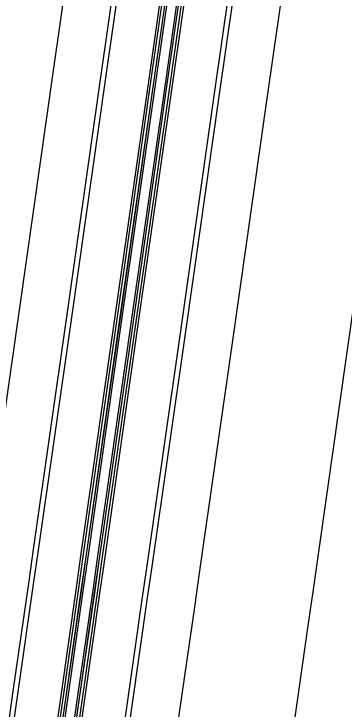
# Model space of a CAD drawing. Extents: x 1797478 to 1808916, y 246529 to 250952.
# Drawn here: x 1797943.9 to 1797978.4, y 249574.1 to 249646.6 of the extents above; entities that cross this region are included whole.
import ezdxf

# ---------------------------------------------------------------- set-up
doc = ezdxf.new("R2010")
doc.units = 0
for name, color, linetype in [('1', 7, 'Continuous'), ('DRAINAGE', 7, 'Continuous'), ('EDPV-LINE', 7, 'Continuous'), ('SHDR-UPAV', 7, 'Continuous')]:
    doc.layers.add(name, color=color, linetype=linetype)

msp = doc.modelspace()

# ---------------------------------------------------------------- linework, layer by layer
for points in [[(1797891.473, 249244.754), (1797895.01, 249269.503), (1797898.546, 249294.251), (1797902.082, 249319), (1797905.618, 249343.749), (1797909.154, 249368.497), (1797912.69, 249393.246), (1797916.227, 249417.994), (1797919.763, 249442.743), (1797923.299, 249467.492), (1797923.817, 249471.122), (1797926.835, 249492.24), (1797930.371, 249516.989), (1797933.907, 249541.738), (1797937.443, 249566.486), (1797938.902, 249576.691), (1797940.544, 249588.186), (1797940.98, 249591.235), (1797944.516, 249615.984), (1797948.052, 249640.732), (1797950.268, 249656.243), (1797951.588, 249665.481), (1797951.99, 249668.29), (1797955.124, 249690.23)], [(1797891.473, 249244.754), (1797895.01, 249269.503), (1797898.546, 249294.251), (1797902.082, 249319), (1797905.618, 249343.749), (1797909.154, 249368.497), (1797912.69, 249393.246), (1797916.227, 249417.994), (1797919.763, 249442.743), (1797923.299, 249467.492), (1797923.817, 249471.122), (1797926.835, 249492.24), (1797930.371, 249516.989), (1797933.907, 249541.738), (1797937.443, 249566.486), (1797938.902, 249576.691), (1797940.544, 249588.186), (1797940.98, 249591.235), (1797944.516, 249615.984), (1797948.052, 249640.732), (1797950.268, 249656.243), (1797951.588, 249665.481), (1797951.99, 249668.29), (1797955.124, 249690.23)], [(1797891.473, 249244.754), (1797895.01, 249269.503), (1797898.546, 249294.251), (1797902.082, 249319), (1797905.618, 249343.749), (1797909.154, 249368.497), (1797912.69, 249393.246), (1797916.227, 249417.994), (1797919.763, 249442.743), (1797923.299, 249467.492), (1797923.817, 249471.122), (1797926.835, 249492.24), (1797930.371, 249516.989), (1797933.907, 249541.738), (1797937.443, 249566.486), (1797938.902, 249576.691), (1797940.544, 249588.186), (1797940.98, 249591.235), (1797944.516, 249615.984), (1797948.052, 249640.732), (1797950.268, 249656.243), (1797951.588, 249665.481), (1797951.99, 249668.29), (1797955.124, 249690.23)], [(1797891.473, 249244.754), (1797895.01, 249269.503), (1797898.546, 249294.251), (1797902.082, 249319), (1797905.618, 249343.749), (1797909.154, 249368.497), (1797912.69, 249393.246), (1797916.227, 249417.994), (1797919.763, 249442.743), (1797923.299, 249467.492), (1797923.817, 249471.122), (1797926.835, 249492.24), (1797930.371, 249516.989), (1797933.907, 249541.738), (1797937.443, 249566.486), (1797938.902, 249576.691), (1797940.544, 249588.186), (1797940.98, 249591.235), (1797944.516, 249615.984), (1797948.052, 249640.732), (1797950.268, 249656.243), (1797951.588, 249665.481), (1797951.99, 249668.29), (1797955.124, 249690.23)], [(1797896.423, 249244.047), (1797899.959, 249268.795), (1797903.495, 249293.544), (1797907.032, 249318.293), (1797910.568, 249343.041), (1797914.104, 249367.79), (1797917.64, 249392.539), (1797921.176, 249417.287), (1797924.712, 249442.036), (1797928.249, 249466.785), (1797928.767, 249470.414), (1797931.785, 249491.533), (1797935.321, 249516.282), (1797938.857, 249541.03), (1797942.393, 249565.779), (1797943.851, 249575.984), (1797945.494, 249587.479), (1797945.929, 249590.528), (1797949.466, 249615.276), (1797953.002, 249640.025), (1797955.218, 249655.536), (1797956.538, 249664.774), (1797956.939, 249667.583), (1797960.074, 249689.522)], [(1797896.939, 249243.973), (1797900.475, 249268.722), (1797904.011, 249293.47), (1797907.547, 249318.219), (1797911.083, 249342.968), (1797914.62, 249367.716), (1797918.156, 249392.465), (1797921.692, 249417.214), (1797925.228, 249441.962), (1797928.764, 249466.711), (1797929.283, 249470.341), (1797932.3, 249491.459), (1797935.836, 249516.208), (1797939.373, 249540.957), (1797942.909, 249565.705), (1797944.367, 249575.91), (1797946.009, 249587.405), (1797946.445, 249590.454), (1797949.981, 249615.203), (1797953.517, 249639.951), (1797955.734, 249655.462), (1797957.053, 249664.7), (1797957.455, 249667.51), (1797960.59, 249689.449)], [(1797901.62, 249243.304), (1797905.156, 249268.053), (1797908.693, 249292.801), (1797912.229, 249317.55), (1797915.765, 249342.299), (1797919.301, 249367.047), (1797922.837, 249391.796), (1797926.373, 249416.545), (1797929.91, 249441.293), (1797933.446, 249466.042), (1797933.964, 249469.672), (1797936.982, 249490.791), (1797940.518, 249515.539), (1797944.054, 249540.288), (1797947.59, 249565.037), (1797949.049, 249575.241), (1797950.689, 249586.736), (1797951.124, 249589.786), (1797954.655, 249614.535), (1797958.187, 249639.284), (1797960.4, 249654.796), (1797961.718, 249664.034), (1797962.119, 249666.843), (1797965.25, 249688.783)], [(1797901.909, 249243.263), (1797905.445, 249268.011), (1797908.981, 249292.76), (1797912.518, 249317.509), (1797916.054, 249342.257), (1797919.59, 249367.006), (1797923.126, 249391.755), (1797926.662, 249416.503), (1797930.198, 249441.252), (1797933.735, 249466.001), (1797934.253, 249469.63), (1797937.271, 249490.749), (1797940.807, 249515.498), (1797944.343, 249540.247), (1797947.879, 249564.995), (1797949.337, 249575.2), (1797950.98, 249586.695), (1797951.415, 249589.744), (1797954.951, 249614.493), (1797958.488, 249639.241), (1797960.704, 249654.752), (1797962.024, 249663.99), (1797962.425, 249666.799), (1797965.56, 249688.738)], [(1797901.917, 249243.262), (1797905.453, 249268.01), (1797908.99, 249292.759), (1797912.526, 249317.508), (1797916.062, 249342.256), (1797919.598, 249367.005), (1797923.134, 249391.754), (1797926.67, 249416.502), (1797930.207, 249441.251), (1797933.743, 249465.999), (1797934.261, 249469.629), (1797937.279, 249490.748), (1797940.815, 249515.497), (1797944.351, 249540.245), (1797947.887, 249564.994), (1797949.346, 249575.199), (1797950.986, 249586.694), (1797951.421, 249589.743), (1797954.952, 249614.492), (1797958.484, 249639.242), (1797960.697, 249654.753), (1797962.015, 249663.991), (1797962.416, 249666.801), (1797965.547, 249688.74)], [(1797902.115, 249243.233), (1797905.651, 249267.982), (1797909.188, 249292.731), (1797912.724, 249317.479), (1797916.26, 249342.228), (1797919.796, 249366.977), (1797923.332, 249391.725), (1797926.868, 249416.474), (1797930.405, 249441.223), (1797933.941, 249465.971), (1797934.459, 249469.601), (1797937.477, 249490.72), (1797941.013, 249515.468), (1797944.549, 249540.217), (1797948.085, 249564.966), (1797949.544, 249575.171), (1797951.186, 249586.665), (1797951.622, 249589.714), (1797955.158, 249614.463), (1797958.694, 249639.212), (1797960.91, 249654.723), (1797962.23, 249663.96), (1797962.631, 249666.77), (1797965.766, 249688.709)], [(1797903.105, 249243.092), (1797906.641, 249267.841), (1797910.178, 249292.589), (1797913.714, 249317.338), (1797917.25, 249342.087), (1797920.786, 249366.835), (1797924.322, 249391.584), (1797927.858, 249416.332), (1797931.395, 249441.081), (1797934.931, 249465.83), (1797935.449, 249469.46), (1797938.467, 249490.578), (1797942.003, 249515.327), (1797945.539, 249540.076), (1797949.075, 249564.824), (1797950.533, 249575.029), (1797952.176, 249586.524), (1797952.612, 249589.573), (1797956.148, 249614.322), (1797959.684, 249639.07), (1797961.9, 249654.581), (1797963.22, 249663.819), (1797963.621, 249666.628), (1797966.756, 249688.568)], [(1797903.303, 249243.064), (1797906.839, 249267.812), (1797910.376, 249292.561), (1797913.912, 249317.31), (1797917.448, 249342.058), (1797920.984, 249366.807), (1797924.52, 249391.556), (1797928.056, 249416.304), (1797931.593, 249441.053), (1797935.129, 249465.801), (1797935.647, 249469.431), (1797938.665, 249490.55), (1797942.201, 249515.299), (1797945.737, 249540.047), (1797949.273, 249564.796), (1797950.731, 249575.001), (1797952.374, 249586.496), (1797952.81, 249589.545), (1797956.346, 249614.293), (1797959.882, 249639.042), (1797962.098, 249654.553), (1797963.418, 249663.791), (1797963.819, 249666.6), (1797966.954, 249688.539)], [(1797903.311, 249243.062), (1797906.848, 249267.811), (1797910.384, 249292.56), (1797913.92, 249317.308), (1797917.456, 249342.057), (1797920.992, 249366.806), (1797924.528, 249391.554), (1797928.065, 249416.303), (1797931.601, 249441.052), (1797935.137, 249465.8), (1797935.656, 249469.43), (1797938.673, 249490.549), (1797942.209, 249515.298), (1797945.745, 249540.046), (1797949.282, 249564.795), (1797950.74, 249575), (1797952.382, 249586.494), (1797952.818, 249589.544), (1797956.354, 249614.292), (1797959.89, 249639.041), (1797962.106, 249654.552), (1797963.426, 249663.789), (1797963.828, 249666.599), (1797966.962, 249688.538)], [(1797903.6, 249243.021), (1797907.136, 249267.77), (1797910.673, 249292.519), (1797914.209, 249317.267), (1797917.745, 249342.016), (1797921.281, 249366.764), (1797924.817, 249391.513), (1797928.353, 249416.262), (1797931.89, 249441.01), (1797935.426, 249465.759), (1797935.944, 249469.389), (1797938.962, 249490.508), (1797942.498, 249515.256), (1797946.034, 249540.005), (1797949.57, 249564.754), (1797951.028, 249574.959), (1797952.671, 249586.453), (1797953.106, 249589.502), (1797956.643, 249614.251), (1797960.179, 249639), (1797962.395, 249654.511), (1797963.715, 249663.748), (1797964.116, 249666.558), (1797967.251, 249688.497)], [(1797908.282, 249242.352), (1797911.818, 249267.101), (1797915.354, 249291.85), (1797918.89, 249316.598), (1797922.426, 249341.347), (1797925.963, 249366.096), (1797929.499, 249390.844), (1797933.035, 249415.593), (1797936.571, 249440.341), (1797940.107, 249465.09), (1797940.626, 249468.72), (1797943.643, 249489.839), (1797947.18, 249514.587), (1797950.716, 249539.336), (1797954.252, 249564.085), (1797955.71, 249574.29), (1797957.352, 249585.784), (1797957.788, 249588.833), (1797961.324, 249613.582), (1797964.86, 249638.331), (1797967.077, 249653.842), (1797968.397, 249663.079), (1797968.798, 249665.889), (1797971.933, 249687.828)], [(1797908.797, 249242.279), (1797912.334, 249267.027), (1797915.87, 249291.776), (1797919.406, 249316.525), (1797922.942, 249341.273), (1797926.478, 249366.022), (1797930.014, 249390.77), (1797933.551, 249415.519), (1797937.087, 249440.268), (1797940.623, 249465.016), (1797941.142, 249468.646), (1797944.159, 249489.765), (1797947.695, 249514.514), (1797951.231, 249539.262), (1797954.768, 249564.011), (1797956.226, 249574.216), (1797957.868, 249585.711), (1797958.304, 249588.76), (1797961.84, 249613.508), (1797965.376, 249638.257), (1797967.592, 249653.768), (1797968.912, 249663.006), (1797969.314, 249665.815), (1797972.448, 249687.754)], [(1797913.747, 249241.571), (1797917.283, 249266.32), (1797920.819, 249291.069), (1797924.356, 249315.817), (1797927.892, 249340.566), (1797931.428, 249365.315), (1797934.964, 249390.063), (1797938.5, 249414.812), (1797942.036, 249439.561), (1797945.573, 249464.309), (1797946.091, 249467.939), (1797949.109, 249489.058), (1797952.645, 249513.807), (1797956.181, 249538.555), (1797959.717, 249563.304), (1797961.175, 249573.509), (1797962.818, 249585.003), (1797963.253, 249588.052), (1797966.79, 249612.801), (1797970.326, 249637.55), (1797972.542, 249653.061), (1797973.862, 249662.298), (1797974.263, 249665.108), (1797977.398, 249687.047)], [(1797913.747, 249241.571), (1797917.283, 249266.32), (1797920.819, 249291.069), (1797924.356, 249315.817), (1797927.892, 249340.566), (1797931.428, 249365.315), (1797934.964, 249390.063), (1797938.5, 249414.812), (1797942.036, 249439.561), (1797945.573, 249464.309), (1797946.091, 249467.939), (1797949.109, 249489.058), (1797952.645, 249513.807), (1797956.181, 249538.555), (1797959.717, 249563.304), (1797961.175, 249573.509), (1797962.818, 249585.003), (1797963.253, 249588.052), (1797966.79, 249612.801), (1797970.326, 249637.55), (1797972.542, 249653.061), (1797973.862, 249662.298), (1797974.263, 249665.108), (1797977.398, 249687.047)], [(1797913.747, 249241.571), (1797917.283, 249266.32), (1797920.819, 249291.069), (1797924.356, 249315.817), (1797927.892, 249340.566), (1797931.428, 249365.315), (1797934.964, 249390.063), (1797938.5, 249414.812), (1797942.036, 249439.561), (1797945.573, 249464.309), (1797946.091, 249467.939), (1797949.109, 249489.058), (1797952.645, 249513.807), (1797956.181, 249538.555), (1797959.717, 249563.304), (1797961.175, 249573.509), (1797962.818, 249585.003), (1797963.253, 249588.052), (1797966.79, 249612.801), (1797970.326, 249637.55), (1797972.542, 249653.061), (1797973.862, 249662.298), (1797974.263, 249665.108), (1797977.398, 249687.047)], [(1797913.747, 249241.571), (1797917.283, 249266.32), (1797920.819, 249291.069), (1797924.356, 249315.817), (1797927.892, 249340.566), (1797931.428, 249365.315), (1797934.964, 249390.063), (1797938.5, 249414.812), (1797942.036, 249439.561), (1797945.573, 249464.309), (1797946.091, 249467.939), (1797949.109, 249489.058), (1797952.645, 249513.807), (1797956.181, 249538.555), (1797959.717, 249563.304), (1797961.175, 249573.509), (1797962.818, 249585.003), (1797963.253, 249588.052), (1797966.79, 249612.801), (1797970.326, 249637.55), (1797972.542, 249653.061), (1797973.862, 249662.298), (1797974.263, 249665.108), (1797977.398, 249687.047)], [(1797913.747, 249241.571), (1797917.283, 249266.32), (1797920.819, 249291.069), (1797924.356, 249315.817), (1797927.892, 249340.566), (1797931.428, 249365.315), (1797934.964, 249390.063), (1797938.5, 249414.812), (1797942.036, 249439.561), (1797945.573, 249464.309), (1797946.091, 249467.939), (1797949.109, 249489.058), (1797952.645, 249513.807), (1797956.181, 249538.555), (1797959.717, 249563.304), (1797961.175, 249573.509), (1797962.818, 249585.003), (1797963.253, 249588.052), (1797966.79, 249612.801), (1797970.326, 249637.55), (1797972.542, 249653.061), (1797973.862, 249662.298), (1797974.263, 249665.108), (1797977.398, 249687.047)], [(1797925.627, 249239.874), (1797929.163, 249264.623), (1797932.699, 249289.371), (1797936.235, 249314.12), (1797939.771, 249338.869), (1797943.307, 249363.617), (1797946.843, 249388.366), (1797950.38, 249413.115), (1797953.916, 249437.863), (1797957.452, 249462.612), (1797957.971, 249466.242), (1797960.988, 249487.36), (1797964.524, 249512.109), (1797968.06, 249536.858), (1797971.597, 249561.606), (1797973.055, 249571.811), (1797974.697, 249583.306), (1797975.133, 249586.355), (1797978.669, 249611.104), (1797982.205, 249635.852), (1797984.421, 249651.363), (1797985.741, 249660.601), (1797986.143, 249663.411), (1797989.277, 249685.35)], [(1797925.627, 249239.874), (1797929.163, 249264.623), (1797932.699, 249289.371), (1797936.235, 249314.12), (1797939.771, 249338.869), (1797943.307, 249363.617), (1797946.843, 249388.366), (1797950.38, 249413.115), (1797953.916, 249437.863), (1797957.452, 249462.612), (1797957.971, 249466.242), (1797960.988, 249487.36), (1797964.524, 249512.109), (1797968.06, 249536.858), (1797971.597, 249561.606), (1797973.055, 249571.811), (1797974.697, 249583.306), (1797975.133, 249586.355), (1797978.669, 249611.104), (1797982.205, 249635.852), (1797984.421, 249651.363), (1797985.741, 249660.601), (1797986.143, 249663.411), (1797989.277, 249685.35)], [(1797925.627, 249239.874), (1797929.163, 249264.623), (1797932.699, 249289.371), (1797936.235, 249314.12), (1797939.771, 249338.869), (1797943.307, 249363.617), (1797946.843, 249388.366), (1797950.38, 249413.115), (1797953.916, 249437.863), (1797957.452, 249462.612), (1797957.971, 249466.242), (1797960.988, 249487.36), (1797964.524, 249512.109), (1797968.06, 249536.858), (1797971.597, 249561.606), (1797973.055, 249571.811), (1797974.697, 249583.306), (1797975.133, 249586.355), (1797978.669, 249611.104), (1797982.205, 249635.852), (1797984.421, 249651.363), (1797985.741, 249660.601), (1797986.143, 249663.411), (1797989.277, 249685.35)], [(1797925.627, 249239.874), (1797929.163, 249264.623), (1797932.699, 249289.371), (1797936.235, 249314.12), (1797939.771, 249338.869), (1797943.307, 249363.617), (1797946.843, 249388.366), (1797950.38, 249413.115), (1797953.916, 249437.863), (1797957.452, 249462.612), (1797957.971, 249466.242), (1797960.988, 249487.36), (1797964.524, 249512.109), (1797968.06, 249536.858), (1797971.597, 249561.606), (1797973.055, 249571.811), (1797974.697, 249583.306), (1797975.133, 249586.355), (1797978.669, 249611.104), (1797982.205, 249635.852), (1797984.421, 249651.363), (1797985.741, 249660.601), (1797986.143, 249663.411), (1797989.277, 249685.35)]]:
    msp.add_lwpolyline(points)
at = {"layer": '1'}
msp.add_lwpolyline([(1797925.627, 249239.874), (1797929.163, 249264.623), (1797932.699, 249289.371), (1797936.235, 249314.12), (1797939.771, 249338.869), (1797943.307, 249363.617), (1797946.843, 249388.366), (1797950.38, 249413.115), (1797953.916, 249437.863), (1797957.452, 249462.612), (1797957.971, 249466.242), (1797960.988, 249487.36), (1797964.524, 249512.109), (1797968.06, 249536.858), (1797971.597, 249561.606), (1797973.055, 249571.811), (1797974.697, 249583.306), (1797975.133, 249586.355), (1797978.669, 249611.104), (1797982.205, 249635.852), (1797984.421, 249651.363), (1797985.741, 249660.601), (1797986.143, 249663.411), (1797989.277, 249685.35)], dxfattribs=at)
at = {"layer": 'DRAINAGE'}
for points in [[(1797901.62, 249243.304), (1797905.156, 249268.053), (1797908.693, 249292.801), (1797912.229, 249317.55), (1797915.765, 249342.299), (1797919.301, 249367.047), (1797922.837, 249391.796), (1797926.373, 249416.545), (1797929.91, 249441.293), (1797933.446, 249466.042), (1797933.964, 249469.672), (1797936.982, 249490.791), (1797940.518, 249515.539), (1797944.054, 249540.288), (1797947.59, 249565.037), (1797949.049, 249575.241), (1797950.689, 249586.736), (1797951.124, 249589.786), (1797954.655, 249614.535), (1797958.187, 249639.284), (1797960.4, 249654.796), (1797961.718, 249664.034), (1797962.119, 249666.843), (1797965.25, 249688.783)], [(1797903.6, 249243.021), (1797907.136, 249267.77), (1797910.673, 249292.519), (1797914.209, 249317.267), (1797917.745, 249342.016), (1797921.281, 249366.764), (1797924.817, 249391.513), (1797928.353, 249416.262), (1797931.89, 249441.01), (1797935.426, 249465.759), (1797935.944, 249469.389), (1797938.962, 249490.508), (1797942.498, 249515.256), (1797946.034, 249540.005), (1797949.57, 249564.754), (1797951.028, 249574.959), (1797952.671, 249586.453), (1797953.106, 249589.502), (1797956.643, 249614.251), (1797960.179, 249639), (1797962.395, 249654.511), (1797963.715, 249663.748), (1797964.116, 249666.558), (1797967.251, 249688.497)]]:
    msp.add_lwpolyline(points, dxfattribs=at)
at = {"layer": 'EDPV-LINE'}
for points in [[(1797891.473, 249244.754), (1797895.01, 249269.503), (1797898.546, 249294.251), (1797902.082, 249319), (1797905.618, 249343.749), (1797909.154, 249368.497), (1797912.69, 249393.246), (1797916.227, 249417.994), (1797919.763, 249442.743), (1797923.299, 249467.492), (1797923.817, 249471.122), (1797926.835, 249492.24), (1797930.371, 249516.989), (1797933.907, 249541.738), (1797937.443, 249566.486), (1797938.902, 249576.691), (1797940.544, 249588.186), (1797940.98, 249591.235), (1797944.516, 249615.984), (1797948.052, 249640.732), (1797950.268, 249656.243), (1797951.588, 249665.481), (1797951.99, 249668.29), (1797955.124, 249690.23)], [(1797891.473, 249244.754), (1797895.01, 249269.503), (1797898.546, 249294.251), (1797902.082, 249319), (1797905.618, 249343.749), (1797909.154, 249368.497), (1797912.69, 249393.246), (1797916.227, 249417.994), (1797919.763, 249442.743), (1797923.299, 249467.492), (1797923.817, 249471.122), (1797926.835, 249492.24), (1797930.371, 249516.989), (1797933.907, 249541.738), (1797937.443, 249566.486), (1797938.902, 249576.691), (1797940.544, 249588.186), (1797940.98, 249591.235), (1797944.516, 249615.984), (1797948.052, 249640.732), (1797950.268, 249656.243), (1797951.588, 249665.481), (1797951.99, 249668.29), (1797955.124, 249690.23)], [(1797901.62, 249243.304), (1797905.156, 249268.053), (1797908.693, 249292.801), (1797912.229, 249317.55), (1797915.765, 249342.299), (1797919.301, 249367.047), (1797922.837, 249391.796), (1797926.373, 249416.545), (1797929.91, 249441.293), (1797933.446, 249466.042), (1797933.964, 249469.672), (1797936.982, 249490.791), (1797940.518, 249515.539), (1797944.054, 249540.288), (1797947.59, 249565.037), (1797949.049, 249575.241), (1797950.689, 249586.736), (1797951.124, 249589.786), (1797954.655, 249614.535), (1797958.187, 249639.284), (1797960.4, 249654.796), (1797961.718, 249664.034), (1797962.119, 249666.843), (1797965.25, 249688.783)], [(1797903.6, 249243.021), (1797907.136, 249267.77), (1797910.673, 249292.519), (1797914.209, 249317.267), (1797917.745, 249342.016), (1797921.281, 249366.764), (1797924.817, 249391.513), (1797928.353, 249416.262), (1797931.89, 249441.01), (1797935.426, 249465.759), (1797935.944, 249469.389), (1797938.962, 249490.508), (1797942.498, 249515.256), (1797946.034, 249540.005), (1797949.57, 249564.754), (1797951.028, 249574.959), (1797952.671, 249586.453), (1797953.106, 249589.502), (1797956.643, 249614.251), (1797960.179, 249639), (1797962.395, 249654.511), (1797963.715, 249663.748), (1797964.116, 249666.558), (1797967.251, 249688.497)], [(1797913.747, 249241.571), (1797917.283, 249266.32), (1797920.819, 249291.069), (1797924.356, 249315.817), (1797927.892, 249340.566), (1797931.428, 249365.315), (1797934.964, 249390.063), (1797938.5, 249414.812), (1797942.036, 249439.561), (1797945.573, 249464.309), (1797946.091, 249467.939), (1797949.109, 249489.058), (1797952.645, 249513.807), (1797956.181, 249538.555), (1797959.717, 249563.304), (1797961.175, 249573.509), (1797962.818, 249585.003), (1797963.253, 249588.052), (1797966.79, 249612.801), (1797970.326, 249637.55), (1797972.542, 249653.061), (1797973.862, 249662.298), (1797974.263, 249665.108), (1797977.398, 249687.047)]]:
    msp.add_lwpolyline(points, dxfattribs=at)
at = {"layer": 'SHDR-UPAV'}
for points in [[(1797901.373, 249243.339), (1797904.909, 249268.088), (1797908.445, 249292.837), (1797911.981, 249317.585), (1797915.517, 249342.334), (1797919.054, 249367.083), (1797922.59, 249391.831), (1797926.126, 249416.58), (1797929.662, 249441.329), (1797933.198, 249466.077), (1797933.717, 249469.707), (1797936.734, 249490.826), (1797940.271, 249515.575), (1797943.807, 249540.323), (1797947.343, 249565.072), (1797948.801, 249575.277), (1797950.443, 249586.771), (1797950.879, 249589.821), (1797954.415, 249614.569), (1797957.951, 249639.318), (1797960.168, 249654.829), (1797961.488, 249664.066), (1797961.889, 249666.876), (1797965.024, 249688.815)], [(1797901.373, 249243.339), (1797904.909, 249268.088), (1797908.445, 249292.837), (1797911.981, 249317.585), (1797915.517, 249342.334), (1797919.054, 249367.083), (1797922.59, 249391.831), (1797926.126, 249416.58), (1797929.662, 249441.329), (1797933.198, 249466.077), (1797933.717, 249469.707), (1797936.734, 249490.826), (1797940.271, 249515.575), (1797943.807, 249540.323), (1797947.343, 249565.072), (1797948.801, 249575.277), (1797950.443, 249586.771), (1797950.879, 249589.821), (1797954.415, 249614.569), (1797957.951, 249639.318), (1797960.168, 249654.829), (1797961.488, 249664.066), (1797961.889, 249666.876), (1797965.024, 249688.815)], [(1797903.848, 249242.986), (1797907.384, 249267.734), (1797910.92, 249292.483), (1797914.456, 249317.232), (1797917.992, 249341.98), (1797921.529, 249366.729), (1797925.065, 249391.478), (1797928.601, 249416.226), (1797932.137, 249440.975), (1797935.673, 249465.724), (1797936.192, 249469.353), (1797939.209, 249490.472), (1797942.745, 249515.221), (1797946.282, 249539.97), (1797949.818, 249564.718), (1797951.276, 249574.923), (1797952.918, 249586.418), (1797953.354, 249589.467), (1797956.89, 249614.216), (1797960.426, 249638.964), (1797962.643, 249654.475), (1797963.962, 249663.713), (1797964.364, 249666.522), (1797967.499, 249688.461)], [(1797903.848, 249242.986), (1797907.384, 249267.734), (1797910.92, 249292.483), (1797914.456, 249317.232), (1797917.992, 249341.98), (1797921.529, 249366.729), (1797925.065, 249391.478), (1797928.601, 249416.226), (1797932.137, 249440.975), (1797935.673, 249465.724), (1797936.192, 249469.353), (1797939.209, 249490.472), (1797942.745, 249515.221), (1797946.282, 249539.97), (1797949.818, 249564.718), (1797951.276, 249574.923), (1797952.918, 249586.418), (1797953.354, 249589.467), (1797956.89, 249614.216), (1797960.426, 249638.964), (1797962.643, 249654.475), (1797963.962, 249663.713), (1797964.364, 249666.522), (1797967.499, 249688.461)]]:
    msp.add_lwpolyline(points, dxfattribs=at)

doc.saveas('drawing.dxf')
